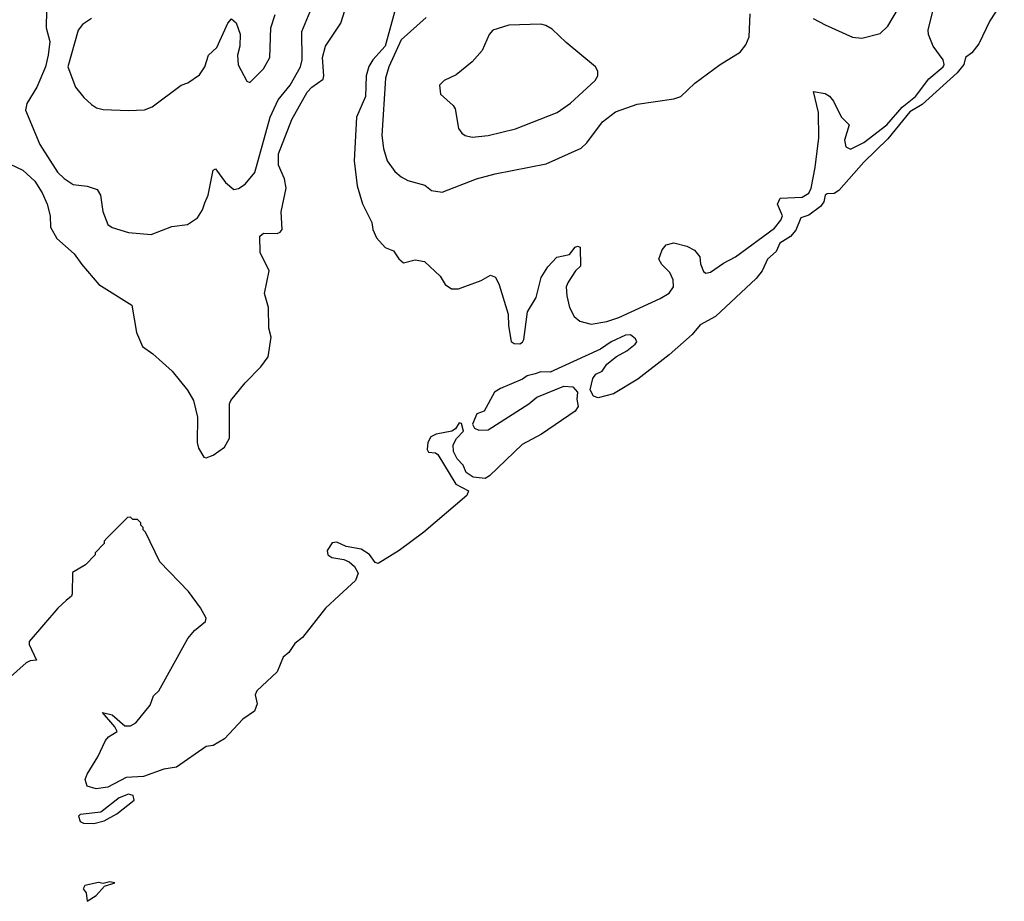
# Model space of a CAD drawing. Extents: x 1603745 to 1745082, y 385868 to 533966.
# Tile 351 of 646: x 1735071 to 1739367, y 407854 to 411700. Entities that reach past the tile are written whole.
import ezdxf

# ---------------------------------------------------------------- set-up
doc = ezdxf.new("R2010")
doc.units = 0

msp = doc.modelspace()

# ---------------------------------------------------------------- linework, layer by layer
at = {"layer": '0CON20XD'}
for points in [[(1735187.9, 411742.1), (1735186.4, 411665), (1735202.9, 411605), (1735194.7, 411545.3), (1735183.1, 411495), (1735145.4, 411405), (1735102.2, 411335), (1735096.2, 411305), (1735158.2, 411155), (1735236.2, 411035), (1735265, 411007.1), (1735305, 410981.2), (1735365, 410974.4), (1735409.3, 410959.3), (1735422.9, 410935), (1735433.4, 410863.4), (1735455, 410806.7), (1735475, 410793.8), (1735545, 410771.4), (1735645, 410763.1), (1735735, 410798), (1735803, 410807), (1735846.2, 410835), (1735869.1, 410870.9), (1735879.1, 410900.9), (1735892.9, 410935), (1735915, 411043.3), (1735925, 411050), (1735969.3, 410989.3), (1736005, 410959.5), (1736025, 410963.1), (1736055, 410983.1), (1736096.9, 411033.1), (1736163.6, 411275), (1736199.3, 411350.7), (1736251.8, 411415), (1736296.5, 411495), (1736302.9, 411525), (1736301.9, 411648.1), (1736375, 411824)], [(1738534, 411705), (1738585, 411678.1), (1738705, 411624.4), (1738745, 411620), (1738825, 411640), (1738858.9, 411671.1), (1738947.4, 411822.6)], [(1739367.4, 411792.6), (1739303.6, 411695), (1739255.7, 411595), (1739225, 411555.9), (1739197.8, 411535), (1739190.4, 411505), (1739161.8, 411468.2), (1739009.4, 411330.6), (1738955, 411298.3), (1738859.8, 411180.2), (1738755, 411078), (1738645, 410954.7), (1738625, 410941.2), (1738595, 410940.8), (1738585.6, 410935), (1738580.4, 410905), (1738565.4, 410885), (1738515, 410847.6), (1738479.6, 410835), (1738457.5, 410782.5), (1738435, 410754.7), (1738388.5, 410725), (1738371.3, 410688.7), (1738334.7, 410655.3), (1738310.4, 410605), (1738285, 410570.9), (1738106.9, 410405), (1738040.4, 410369.6), (1738005, 410326.5), (1737905, 410238.5), (1737768.6, 410131.4), (1737661.4, 410068.6), (1737595, 410050.6), (1737575, 410057.9), (1737560.7, 410085), (1737571.2, 410135), (1737585, 410153.3), (1737613, 410167), (1737633, 410197), (1737675, 410231.2), (1737720, 410255), (1737756.7, 410285), (1737763.3, 410295), (1737758.3, 410308.3), (1737735.7, 410325.7), (1737715, 410324.2), (1737651.2, 410295), (1737605, 410262.9), (1737385, 410162.5), (1737345, 410163.3), (1737320, 410155), (1737285, 410146.2), (1737265, 410131.2), (1737168.3, 410091.7), (1737142.5, 410075), (1737098.3, 409991.7), (1737065, 409980), (1737047.5, 409935), (1737055, 409917.5), (1737075, 409910), (1737115, 409911.2), (1737293.3, 410025), (1737327.1, 410052.9), (1737445, 410101.1), (1737485, 410098.5), (1737504.6, 410075), (1737501.6, 410045), (1737507.2, 410012.8), (1737495, 409992.6), (1737348.6, 409891.4), (1737263.5, 409846.5), (1737120.5, 409709.5), (1737101.4, 409698.6), (1737049.7, 409705), (1737019.6, 409725), (1737006.2, 409756.2), (1736980.4, 409785), (1736964, 409816), (1736962.3, 409845), (1736976.8, 409873.2)], [(1734976, 411095), (1735085, 411043.9), (1735137.3, 410995), (1735169.3, 410945), (1735191.5, 410895), (1735203.6, 410845), (1735205.6, 410795), (1735232.5, 410745), (1735308.9, 410678.9), (1735341.5, 410631.5), (1735416.5, 410545), (1735560.8, 410455), (1735580, 410335), (1735606.2, 410275), (1735652.4, 410242.4), (1735736.8, 410166.8), (1735803.4, 410083.4), (1735828.8, 410038.8), (1735846.3, 409966.3), (1735845.9, 409855.9), (1735851.2, 409831.2), (1735875, 409791.2), (1735885, 409788), (1735915, 409800.5), (1735965, 409835.8), (1735986.7, 409875), (1735986.2, 410025), (1735991.7, 410038.3), (1736054.1, 410115.9), (1736122.5, 410185), (1736155, 410230), (1736167.8, 410315), (1736158.1, 410355), (1736156.2, 410445), (1736139.6, 410505), (1736158.9, 410605), (1736120.7, 410685), (1736118.6, 410755), (1736135, 410768.9), (1736195, 410767.8), (1736207.4, 410772.6), (1736216.4, 410785), (1736211.4, 410861.4), (1736233, 410965), (1736226.4, 411006.4), (1736200, 411065), (1736200, 411115), (1736257.8, 411265), (1736325.7, 411384.3), (1736345, 411406.4), (1736395, 411440.5), (1736398.8, 411455), (1736392.3, 411535), (1736405.2, 411584.8), (1736472.5, 411685), (1736490.3, 411739.7)], [(1736706.9, 411733.1), (1736665.4, 411584.6), (1736611.4, 411525), (1736594.5, 411495.5), (1736583.2, 411455), (1736579.7, 411365), (1736541.1, 411275), (1736530, 411085), (1736543.5, 410975), (1736566.9, 410896.9), (1736607.1, 410815), (1736612, 410785), (1736628.3, 410748.3), (1736665.9, 410705.9), (1736701.7, 410691.7), (1736725, 410657.5), (1736745, 410640), (1736797, 410653), (1736837.5, 410645), (1736905, 410581.2), (1736928, 410545), (1736955.8, 410525.8), (1736985, 410526), (1737085, 410562.5), (1737125, 410586), (1737146.6, 410576.6), (1737163.5, 410543.5), (1737203.1, 410415), (1737204.2, 410365), (1737215.8, 410295.8), (1737228.1, 410288.1), (1737253.4, 410286.6), (1737265, 410292.9), (1737271.1, 410305), (1737287.3, 410425), (1737325, 410488.8), (1737346.5, 410575), (1737375, 410622.5), (1737415, 410664), (1737470, 410675), (1737495, 410707.5), (1737505, 410712.5), (1737517, 410707), (1737517.5, 410625), (1737496.2, 410603.8), (1737464.3, 410555), (1737455.8, 410535), (1737458.1, 410495), (1737470, 410445), (1737490, 410405), (1737515, 410384.5), (1737565, 410371.5), (1737633.3, 410383.3), (1737685, 410400.2), (1737866.4, 410483.6), (1737905, 410506.8), (1737924, 410535), (1737923.1, 410565), (1737907.9, 410597.9), (1737872.5, 410632.5), (1737859.2, 410655), (1737874.1, 410695.9), (1737891.7, 410718.3), (1737925, 410726.7), (1737982.1, 410712.1), (1738015, 410694.4), (1738039.1, 410665), (1738042.3, 410635), (1738055, 410601.9), (1738065, 410594.7), (1738085, 410598.4), (1738142, 410638), (1738194.1, 410665), (1738365, 410790.8), (1738391.6, 410825), (1738399, 410845), (1738378.2, 410895), (1738388.8, 410921.2), (1738485, 410925.3), (1738515, 410943.4), (1738524.5, 410965), (1738542.5, 411055), (1738557.8, 411185), (1738557.1, 411295), (1738535, 411387.5), (1738585, 411377.5), (1738605, 411365.8), (1738621.9, 411345), (1738655.9, 411275.9), (1738690.7, 411240.7), (1738670, 411175), (1738675.8, 411145), (1738695.7, 411135.7), (1738755, 411164.8), (1738855, 411240.7), (1738921.5, 411318.5), (1738979.5, 411365), (1739038.2, 411441.8), (1739100, 411495), (1739105.3, 411505), (1739100.3, 411525), (1739056.4, 411585), (1739036.4, 411635), (1739035.3, 411655), (1739056.8, 411743.2)], [(1735384.5, 411705.5), (1735345, 411678.9), (1735326.7, 411655), (1735281.1, 411495), (1735315, 411406.2), (1735350.3, 411360.3), (1735385, 411330), (1735406.1, 411316.1), (1735435, 411308.8), (1735546.1, 411303.9), (1735615, 411306.2), (1735649.5, 411320.5), (1735775, 411414), (1735805, 411424), (1735855, 411460), (1735879.2, 411495), (1735894.5, 411545.5), (1735931.1, 411578.9), (1735979.2, 411685), (1735995, 411703.3), (1736015, 411686.7), (1736032.9, 411637.1), (1736030.9, 411585), (1736021.8, 411545), (1736023.8, 411503.8), (1736061.7, 411431.7), (1736075, 411426.7), (1736135, 411485.8), (1736162.5, 411535), (1736166.7, 411665), (1736185, 411722.5)], [(1736845, 411710), (1736735, 411612.7), (1736681.2, 411495), (1736666.7, 411445), (1736651.4, 411195), (1736658.8, 411138.8), (1736674.6, 411085), (1736707.9, 411037.9), (1736735, 411014.4)], [(1736735, 411014.4), (1736765, 410998.9), (1736838.7, 410978.7), (1736867.5, 410955), (1736915, 410947.1), (1737063.9, 411006.1), (1737145, 411027.9), (1737368.7, 411071.3), (1737520.6, 411139.4), (1737545, 411162.5), (1737614.4, 411255), (1737671.5, 411298.5), (1737765, 411331.8), (1737925.4, 411354.6), (1737955.6, 411364.4), (1738016.7, 411423.3), (1738127.5, 411505), (1738215, 411558.6), (1738240.2, 411589.8), (1738254.6, 411625), (1738258.9, 411725)], [(1737045, 411187.1), (1737115, 411194.4), (1737235, 411223.3), (1737415.8, 411295), (1737475, 411335.6), (1737582, 411435), (1737593.8, 411455), (1737593.8, 411475), (1737583.8, 411495), (1737455, 411600), (1737395, 411659.2), (1737367.5, 411675), (1737345, 411680), (1737205, 411676.2), (1737135.9, 411654.1), (1737118.8, 411635), (1737089.2, 411565), (1737045, 411516), (1736975, 411458.8), (1736922.5, 411435), (1736902.5, 411415), (1736907.5, 411375), (1736962.5, 411325), (1736970.7, 411310.7), (1736986.2, 411225), (1737000, 411205), (1737015, 411194.2), (1737045, 411187.1)], [(1736976.8, 409873.2), (1737007.5, 409905), (1736998.3, 409938.3), (1736988.3, 409941.7), (1736973.3, 409915), (1736956.7, 409905), (1736888.4, 409891.6), (1736865, 409880), (1736851.3, 409855), (1736848.6, 409825), (1736855, 409813.1), (1736885, 409810.7), (1736895, 409802.8), (1736973.5, 409673.5), (1737029, 409645), (1737022.7, 409625), (1736833.9, 409465), (1736726.4, 409385), (1736635, 409327.6), (1736622.5, 409332.5), (1736597.5, 409367.5), (1736560.6, 409390.6), (1736495, 409402.6), (1736455, 409421.4), (1736435, 409417.4), (1736411.9, 409385), (1736416.2, 409365), (1736433.5, 409353.5), (1736485, 409345.1), (1736508.1, 409335), (1736532.2, 409315), (1736548.4, 409285), (1736536.8, 409253.2), (1736465, 409187.6), (1736405, 409133.3), (1736305.4, 409004.6), (1736271.8, 408978.2), (1736245, 408940), (1736221.2, 408918.8), (1736194.6, 408855), (1736105, 408772.9), (1736099.1, 408755), (1736106.9, 408715), (1736095, 408682.9), (1736045, 408649.2), (1735965, 408562.5), (1735915, 408533.3), (1735885, 408528.8), (1735755, 408438.6), (1735699.4, 408430.6), (1735611.7, 408398.3), (1735536, 408394), (1735455, 408352.4), (1735405, 408345.4), (1735365.7, 408355.7), (1735357.1, 408385), (1735365, 408408.8), (1735412.5, 408485), (1735445.8, 408555), (1735458.3, 408571.7), (1735495.7, 408595), (1735486.4, 408615), (1735432, 408678), (1735475, 408667.3), (1735530.1, 408620.1), (1735555, 408620), (1735577.6, 408632.4), (1735639.8, 408710.2), (1735655, 408750.3), (1735678.1, 408771.9), (1735805, 409000), (1735834.1, 409035.9), (1735882, 409075), (1735885, 409090), (1735860, 409135), (1735807.5, 409205), (1735682.5, 409335), (1735620, 409465), (1735610, 409475), (1735610, 409485), (1735600, 409495), (1735600, 409505), (1735585, 409520), (1735565, 409520), (1735555, 409530), (1735541.7, 409528.3), (1735451.7, 409438.3), (1735440, 409425), (1735440, 409415), (1735400, 409375), (1735400, 409365), (1735358.3, 409321.7), (1735301.7, 409288.3), (1735300, 409195), (1735297.5, 409185), (1735273.9, 409166.1), (1735237.1, 409132.9), (1735112.5, 408987.5), (1735112.9, 408975), (1735143.6, 408906.4), (1735116.3, 408903.7), (1735098.8, 408895), (1735018, 408822)], [(1735395, 408194.1), (1735439.4, 408205), (1735495, 408235.6), (1735570.8, 408295), (1735565.6, 408315), (1735545, 408322.2), (1735505, 408305.5), (1735425, 408243.5), (1735335, 408232.5), (1735327.5, 408225), (1735335, 408202), (1735350, 408195), (1735395, 408194.1)], [(1735365, 407854.2), (1735405, 407878.8), (1735440.5, 407919.5), (1735486.2, 407935), (1735465, 407939.2), (1735435, 407932.5), (1735414.5, 407935.5), (1735355, 407922.5), (1735348.3, 407908.3), (1735361.7, 407891.7), (1735365, 407854.2)]]:
    msp.add_lwpolyline(points, dxfattribs=at)

doc.saveas('drawing.dxf')
